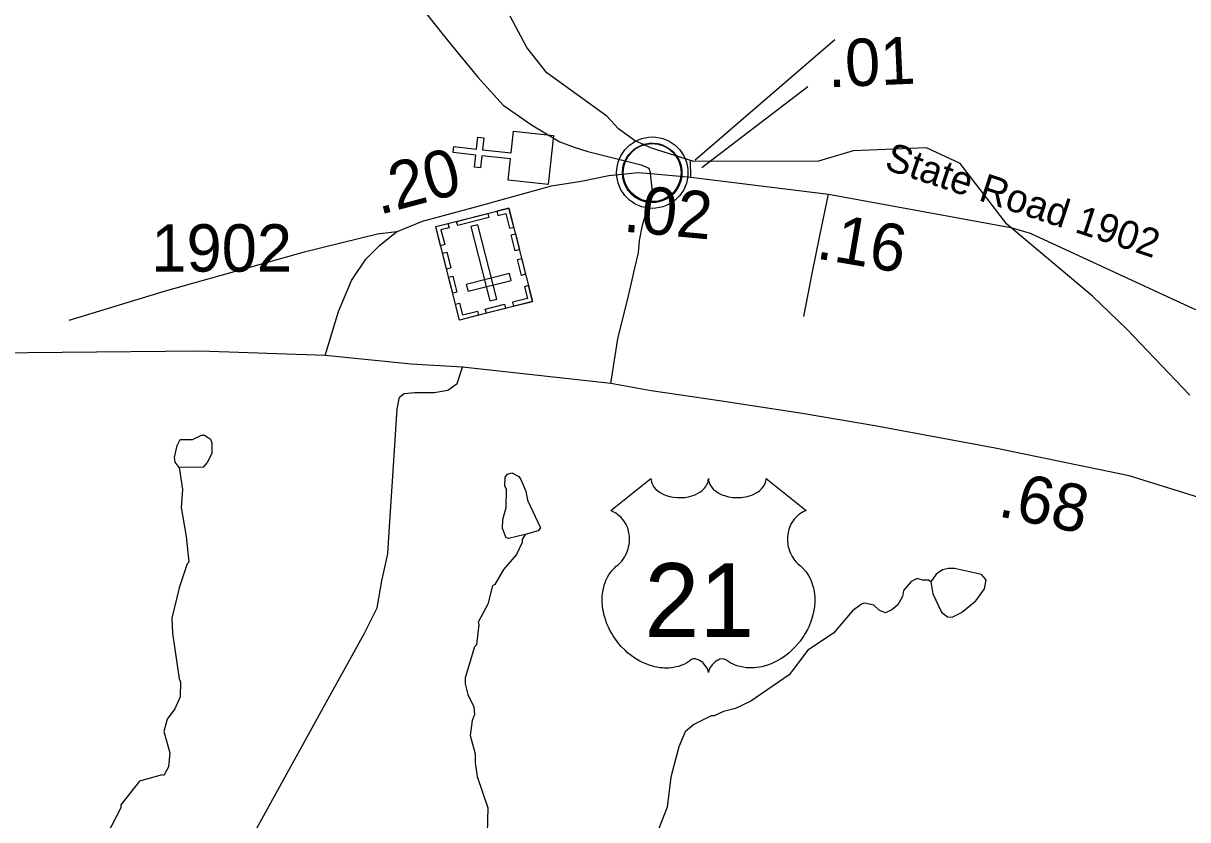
# Model space of a CAD drawing. Extents: x 1248224 to 1454986, y 825081 to 985870.
# Drawn here: x 1430022 to 1433099, y 956138 to 958242 of the extents above; entities that cross this region are included whole.
import ezdxf

# ---------------------------------------------------------------- set-up
doc = ezdxf.new("R2010")
doc.units = 0
for name, color, linetype in [('Exist Boundary Political CountyLine', 7, 'Continuous'), ('Exist Civil Demographics Community CELL', 7, 'Continuous'), ('Exist Cultural Cemetery CELL', 7, 'Continuous'), ('Exist Cultural Church CELL', 7, 'Continuous'), ('Exist Hydrographic Misc Water Feature', 7, 'Continuous'), ('Exist Road Non-System Type 51', 7, 'Continuous'), ('Exist Road Primary US Attributed', 7, 'Continuous'), ('Exist Road Primary US Mileage Hundredths English Label', 7, 'Continuous'), ('Exist Road Primary US Shield CELL', 7, 'Continuous'), ('Exist Road Primary US Shield Number Label', 7, 'Continuous'), ('Exist Road Secondary Mileage Hundredths English Label', 7, 'Continuous'), ('Exist Road Secondary Type 51 Attributed', 7, 'Continuous'), ('Exist Road Secondary Type 51 Label', 7, 'Continuous'), ('Exist Road Secondary Type 51 Number Label', 7, 'Continuous')]:
    doc.layers.add(name, color=color, linetype=linetype)

msp = doc.modelspace()

# ---------------------------------------------------------------- linework, layer by layer
at = {"layer": 'Exist Boundary Political CountyLine'}
msp.add_lwpolyline([(1433105.3, 957259.9), (1432937.3, 957435.2), (1432847.3, 957521.2), (1432621.2, 957711.9), (1432497.9, 957871.8), (1432408.7, 957913.6), (1432215, 957904.9), (1432123.5, 957878.1), (1431794.2, 957877.1), (1431682.2, 957912.4), (1431637.2, 957932.4), (1431595.2, 957963.2), (1431564.2, 957996.4), (1431405.8, 958111.4), (1431353.1, 958178.5), (1431308.8, 958261.4)], dxfattribs=at)
at = {"layer": 'Exist Civil Demographics Community CELL'}
msp.add_lwpolyline([(1431606.8, 957859.9), (1431607.8, 957865.5), (1431609.6, 957872.1), (1431612.5, 957879.3), (1431615.5, 957885), (1431618.8, 957890.7), (1431622.6, 957895.9), (1431626.5, 957900.2), (1431631.1, 957904.8), (1431636.6, 957909.4), (1431642.1, 957913.1), (1431646.9, 957915.9), (1431652, 957918.4), (1431657.5, 957920.7), (1431663.1, 957922.5), (1431667.4, 957923.7), (1431672.3, 957924.4), (1431676.4, 957925.1), (1431682.8, 957925.4), (1431687.2, 957925.3), (1431692.9, 957925), (1431697.8, 957924.3), (1431702.7, 957923.3), (1431707.7, 957921.9), (1431712.8, 957920), (1431719.5, 957917), (1431725.8, 957913.5), (1431730.8, 957910), (1431736, 957906), (1431739.3, 957902.8), (1431743.4, 957898.5), (1431747.3, 957893.8), (1431750.4, 957889.2), (1431753.5, 957884.2), (1431755.9, 957879), (1431758, 957874), (1431759.5, 957869), (1431760.8, 957864.4), (1431761.9, 957858.3), (1431762.5, 957853.6), (1431762.8, 957847.6), (1431762.6, 957841.9), (1431762.1, 957836.2), (1431761.1, 957830.7), (1431759.5, 957824.5), (1431757.6, 957818.7), (1431755.3, 957813.6), (1431752.1, 957807.6), (1431748.8, 957802.3), (1431745.4, 957797.6), (1431741.2, 957792.9), (1431735.9, 957787.9), (1431730.9, 957783.8), (1431725.9, 957780.3), (1431721.5, 957777.8), (1431714.7, 957774.6), (1431707.6, 957771.9), (1431701.6, 957770.4), (1431695, 957769.1), (1431690.6, 957768.6), (1431686.1, 957768.4), (1431680.5, 957768.4), (1431676.2, 957768.8), (1431670.6, 957769.5), (1431664.7, 957770.8), (1431660.1, 957772.1), (1431654.9, 957774), (1431650.3, 957776), (1431646.4, 957778.2), (1431639.6, 957782.3), (1431634, 957786.6), (1431629.1, 957791.1), (1431624.7, 957795.9), (1431621.5, 957799.9), (1431618.5, 957804.1), (1431614.4, 957811.2), (1431612.7, 957814.7), (1431611, 957818.7), (1431608.4, 957826.9), (1431606.8, 957834), (1431606.2, 957839.1), (1431605.8, 957845.5), (1431605.8, 957850.1), (1431606.3, 957856.6)], close=True, dxfattribs=at)
for centre, radius in [((1431684.5, 957847.5), 94.3), ((1431684.2, 957847.8), 76.7)]:
    msp.add_circle(centre, radius, dxfattribs=at)
at = {"layer": 'Exist Cultural Cemetery CELL'}
for points in [[(1431368, 957507.2), (1431175.1, 957458.2), (1431112.4, 957705), (1431305.4, 957754)], [(1431252.5, 957728.8), (1431170.3, 957707.9), (1431167.5, 957718.9), (1431249.7, 957739.8)], [(1431273.4, 957745.8), (1431276.2, 957734.7), (1431297.5, 957740.1), (1431307.5, 957700.9), (1431318.2, 957703.7), (1431305.5, 957754)], [(1431144.6, 957713.2), (1431147.4, 957702.1), (1431126.1, 957696.7), (1431136, 957657.5), (1431125.2, 957654.7), (1431112.4, 957705)], [(1431255.2, 957508.8), (1431273.3, 957513.4), (1431223.4, 957709.9), (1431205.3, 957705.4)], [(1431322.7, 957686.2), (1431333.3, 957644.3), (1431322.3, 957641.5), (1431311.6, 957683.4)], [(1431141.2, 957637.8), (1431151.9, 957595.8), (1431140.9, 957593), (1431130.2, 957635)], [(1431339.2, 957621.1), (1431349.8, 957579.1), (1431338.8, 957576.3), (1431328.1, 957618.3)], [(1431157.4, 957573.9), (1431168.1, 957531.9), (1431157.1, 957529.1), (1431146.4, 957571.1)], [(1431311.8, 957563.1), (1431307.2, 957581.2), (1431193, 957552.3), (1431197.6, 957534.2)], [(1431357.4, 957549.2), (1431346.4, 957546.4), (1431354.3, 957515.2), (1431315, 957505.2), (1431317.7, 957494.5), (1431368, 957507.2)], [(1431164.4, 957500.3), (1431175.4, 957503), (1431183.3, 957471.8), (1431222.6, 957481.8), (1431225.3, 957471), (1431175, 957458.3)], [(1431296.3, 957489), (1431246, 957476.3), (1431243.2, 957487.3), (1431293.5, 957500.1)]]:
    msp.add_lwpolyline(points, close=True, dxfattribs=at)
at = {"layer": 'Exist Cultural Church CELL'}
msp.add_lwpolyline([(1431303.4, 957827.4), (1431309.5, 957884), (1431233.8, 957892.3), (1431230.3, 957860.5), (1431214.4, 957862.2), (1431217.9, 957894), (1431158.1, 957900.5), (1431159.9, 957916.4), (1431219.7, 957909.9), (1431223.1, 957941.7), (1431239, 957940), (1431235.5, 957908.2), (1431311.2, 957899.9), (1431317.6, 957957.2), (1431423.4, 957945.7), (1431409.3, 957815.9)], close=True, dxfattribs=at)
at = {"layer": 'Exist Hydrographic Misc Water Feature'}
for points in [[(1430434.5, 957069.1), (1430424, 957083.2), (1430422.2, 957095.3), (1430428.8, 957127.2), (1430437.1, 957143.1), (1430469.1, 957142.5), (1430493.3, 957154.1), (1430501.3, 957153.9), (1430517, 957143.6), (1430520.9, 957133.6), (1430520.4, 957105.6), (1430508, 957081.8), (1430497.8, 957069.9), (1430434.5, 957069.1)], [(1430434.5, 957069.1), (1430442.8, 957010.8), (1430439.9, 956963), (1430452.7, 956886.7), (1430459.4, 956818.5), (1430455, 956814.6), (1430434.3, 956750.9), (1430414.9, 956671.2), (1430416.3, 956631.2), (1430434.1, 956510.7), (1430438, 956502.7), (1430437.3, 956462.6), (1430422.7, 956431), (1430402.7, 956404.3), (1430394.2, 956371.4), (1430409.2, 956315.4), (1430405.9, 956278.4), (1430393.7, 956255.3), (1430389.7, 956257.1), (1430329.4, 956240.6), (1430280.3, 956177.4), (1430280.2, 956169.4), (1430243, 956098.1)], [(1431348.9, 956891.9), (1431304.5, 956881.1), (1431298.6, 956883.3), (1431289, 956907.5), (1431289.4, 956931.5), (1431298, 956963.4), (1431298.8, 957011.4), (1431294.9, 957019.5), (1431295.3, 957043.4), (1431301.5, 957051.3), (1431313.6, 957055.1), (1431331.4, 957044.8), (1431337.2, 957036.7), (1431350.7, 957006.4), (1431354.3, 956982.3), (1431389, 956909.6), (1431382.9, 956901.8), (1431348.9, 956891.9)], [(1431348.9, 956891.9), (1431340.5, 956878.5), (1431340.3, 956870.5), (1431325.8, 956838.8), (1431291.1, 956799.3), (1431268.5, 956759.8), (1431262.4, 956755.9), (1431249.5, 956708.1), (1431224.7, 956660.5), (1431226.2, 956653.6), (1431219.7, 956600.5), (1431214.5, 956595.2), (1431190.1, 956513.1), (1431189.9, 956497.1), (1431197.4, 956468.9), (1431212.8, 956436.6), (1431214.5, 956416.5), (1431208.2, 956400.6), (1431203.6, 956360.7), (1431216.7, 956312.4), (1431216.3, 956288.4), (1431221.6, 956252.4), (1431249.8, 956170.1), (1431248.2, 956103.4)], [(1432420.5, 956766.8), (1432426, 956734.7), (1432449.1, 956686.2), (1432464.9, 956673.9), (1432476.9, 956673.7), (1432501.1, 956685.3), (1432539.7, 956716.7), (1432562.2, 956748.3), (1432566.6, 956772.2), (1432554.8, 956786.4), (1432483.2, 956801.7), (1432467.2, 956802), (1432451.1, 956798.3), (1432434.9, 956786.6), (1432420.5, 956766.8)], [(1432420.5, 956766.8), (1432414.6, 956770.9), (1432398.6, 956771.2), (1432384.7, 956775.5), (1432368.6, 956767.8), (1432348.2, 956744.2), (1432345.9, 956728.2), (1432333.5, 956706.3), (1432317.3, 956692.7), (1432301.1, 956685), (1432285.2, 956691.3), (1432269.5, 956705.5), (1432245.5, 956710), (1432237.5, 956708.1), (1432213.2, 956690.5), (1432163.4, 956631.1), (1432095.7, 956586.3), (1432045.9, 956521.5), (1431945.1, 956451.3), (1431904.7, 956432), (1431872.6, 956424.6), (1431848.4, 956413), (1431840.4, 956413.2), (1431794, 956390), (1431771.7, 956370.4), (1431754.9, 956330.7), (1431733.6, 956251), (1431724.2, 956171.2), (1431690.8, 956087.7)]]:
    msp.add_lwpolyline(points, dxfattribs=at)
at = {"layer": 'Exist Road Non-System Type 51'}
for points in [[(1431575.1, 957290.3), (1431593.3, 957408.3), (1431621.8, 957522.2), (1431638.1, 957595.4), (1431648.2, 957636.1), (1431650.3, 957668.7), (1431658.4, 957709.3), (1431684.8, 957798.8), (1431680.1, 957845.4)], [(1432084.7, 957467.4), (1432107.1, 957581.3), (1432127.4, 957681), (1432149.8, 957790.8)], [(1431009, 957691.4), (1430958.1, 957684.8), (1430765, 957638), (1430397.1, 957534.3), (1430143, 957457)], [(1430173.1, 955171.7), (1430252.4, 955251.1), (1430287, 955299.9), (1430301.2, 955354.8), (1430321.5, 955444.3), (1430360.1, 955544), (1430411, 955672.1), (1430494.3, 955836.9), (1430624.4, 956089.1), (1430819.3, 956441.9), (1430923, 956629), (1430957.5, 956698.2), (1430969.7, 956769.4), (1430986, 956840.6), (1430990.1, 956911.8), (1431000.2, 957073.3), (1431010.3, 957223.8), (1431016.4, 957254.3), (1431028.6, 957264.5), (1431057.1, 957266.5), (1431107.9, 957266.5), (1431144.5, 957272.6), (1431168.9, 957290.9), (1431183.1, 957333.6)]]:
    msp.add_lwpolyline(points, dxfattribs=at)
at = {"layer": 'Exist Road Primary US Attributed'}
for points in [[(1430820, 957365), (1430488.9, 957376.2), (1429851.2, 957369.5), (1429615, 957359.8), (1429555.1, 957355.9), (1429154.3, 957327.1), (1428755, 957298.2), (1428370.7, 957261.5), (1428126.2, 957242.2), (1427790.1, 957213.2), (1427477.9, 957190.1), (1427153.5, 957159.2), (1426870.3, 957137.9), (1426729.3, 957136), (1426601.8, 957151.5), (1426507.2, 957163), (1426424.2, 957184.3), (1426277.4, 957232.6), (1426096.7, 957303.3), (1426017.6, 957342.3)], [(1434328, 956588.9), (1434207, 956633.9), (1434071, 956686.2), (1433897.6, 956749), (1433674.9, 956831.3), (1433462.7, 956894.1), (1433247.8, 956952.1), (1432944.4, 957046.4), (1432590.9, 957119.4), (1432272.6, 957179.2), (1432080.5, 957211.7), (1431862.3, 957244.7), (1431681.5, 957271.6), (1431575.1, 957290.3), (1431183.1, 957333.6), (1431047.1, 957341.8), (1430820, 957365)]]:
    msp.add_lwpolyline(points, dxfattribs=at)
at = {"layer": 'Exist Road Primary US Shield CELL'}
msp.add_lwpolyline([(1431680.9, 957039.8), (1431681.2, 957035.4), (1431682.2, 957030.2), (1431683, 957027.5), (1431685.5, 957022.3), (1431689.5, 957016.2), (1431695.1, 957010.2), (1431701.5, 957005), (1431705.7, 957002.3), (1431713, 956998.4), (1431721.2, 956994.9), (1431730.4, 956992.3), (1431739.7, 956990.4), (1431750, 956989.3), (1431760.1, 956989.1), (1431771, 956989.9), (1431783, 956992.2), (1431788.6, 956993.7), (1431794.8, 956995.8), (1431800.6, 956998.2), (1431807, 957001.6), (1431812, 957004.8), (1431816, 957007.7), (1431821.7, 957013.1), (1431826.2, 957018.7), (1431828, 957021.9), (1431829.7, 957024.9), (1431831.9, 957031.3), (1431832.5, 957034.1), (1431833, 957040), (1431833.3, 957035.1), (1431833.8, 957032), (1431834.7, 957029), (1431835.9, 957025.8), (1431838.2, 957021.2), (1431840.7, 957017.5), (1431845.4, 957011.9), (1431848.4, 957009.1), (1431851.1, 957006.9), (1431858.3, 957002), (1431866.7, 956997.7), (1431870.9, 956995.9), (1431875.1, 956994.4), (1431880.5, 956992.7), (1431886.1, 956991.4), (1431891.7, 956990.5), (1431897.3, 956989.6), (1431903.1, 956989.2), (1431907.8, 956989.1), (1431913.6, 956989.1), (1431918.9, 956989.5), (1431924.4, 956990.1), (1431930.4, 956991.1), (1431935.2, 956992.2), (1431941.6, 956993.9), (1431947.4, 956995.9), (1431952.5, 956998.1), (1431959.1, 957001.6), (1431964.4, 957004.9), (1431968.3, 957008), (1431972.9, 957012.3), (1431977.3, 957017.4), (1431979.9, 957021.1), (1431981.7, 957024.9), (1431983.4, 957029), (1431984.5, 957033.2), (1431985, 957036.9), (1431985.1, 957040.1), (1432091.3, 956955.4), (1432088.8, 956954.5), (1432083.1, 956951.7), (1432078.5, 956949), (1432071.2, 956943.8), (1432068, 956941), (1432064.9, 956938), (1432062, 956934.9), (1432059.5, 956931.9), (1432056.4, 956927.7), (1432053.6, 956923.4), (1432050.9, 956918.7), (1432048.9, 956914.6), (1432045.7, 956906.1), (1432044.1, 956900.7), (1432043.1, 956896.1), (1432041.9, 956886.6), (1432041.5, 956882.1), (1432041.5, 956877.6), (1432041.8, 956872.9), (1432042.2, 956868.4), (1432043, 956863.7), (1432043.8, 956859.5), (1432045.1, 956854.4), (1432047, 956848.5), (1432049.3, 956842.8), (1432054.2, 956833.6), (1432060.4, 956824.2), (1432064.9, 956818.9), (1432069.3, 956814.4), (1432075.8, 956808.8), (1432079.4, 956805.7), (1432083.5, 956801.6), (1432090.1, 956793.9), (1432092.8, 956790.3), (1432095.6, 956786.2), (1432098.1, 956782), (1432100.6, 956777.4), (1432102.6, 956773.5), (1432106.3, 956764.4), (1432109, 956755.5), (1432110.3, 956750.9), (1432112.3, 956740.5), (1432113, 956735.3), (1432113.8, 956725.1), (1432113.9, 956712.8), (1432112.9, 956701.1), (1432110.7, 956687.5), (1432108.9, 956679.4), (1432106.1, 956669.9), (1432103.4, 956661.6), (1432098.6, 956649.5), (1432094.3, 956640.7), (1432088.7, 956630.4), (1432084.9, 956624.2), (1432080.4, 956617.6), (1432074.8, 956609.9), (1432068.3, 956601.7), (1432060.4, 956593.1), (1432054.1, 956586.8), (1432045.8, 956579.4), (1432040.8, 956575.2), (1432033.6, 956569.8), (1432023.8, 956563.3), (1432014.2, 956557.7), (1432006, 956553.5), (1431998.7, 956550.4), (1431989.3, 956546.8), (1431973.6, 956542.5), (1431967.9, 956541.3), (1431961.1, 956540.3), (1431954.7, 956539.6), (1431948.6, 956539.2), (1431940.3, 956539.2), (1431932.1, 956539.9), (1431924.3, 956541), (1431916.2, 956542.7), (1431907.7, 956545.2), (1431900, 956548.2), (1431892.3, 956552.1), (1431879.1, 956560.4), (1431875.3, 956562.4), (1431873.2, 956562.9), (1431868.1, 956563.2), (1431863.3, 956562.2), (1431858.4, 956560.2), (1431855.5, 956558.7), (1431851.5, 956556.1), (1431848.5, 956553.7), (1431844.9, 956550.2), (1431842.4, 956547.3), (1431840.5, 956545.1), (1431836.8, 956539.2), (1431835.4, 956536.5), (1431834.1, 956532.9), (1431832.9, 956527.6), (1431831.2, 956534.3), (1431829.2, 956538.7), (1431827, 956542.5), (1431824.6, 956545.8), (1431820.9, 956550.1), (1431817.6, 956553.3), (1431813.6, 956556.5), (1431809.3, 956559.1), (1431805.9, 956560.9), (1431802.7, 956562), (1431798.9, 956563), (1431795.8, 956563.2), (1431793.2, 956563.2), (1431789.7, 956562.4), (1431784.9, 956558.9), (1431780.3, 956555.8), (1431775.4, 956552.7), (1431769.4, 956549.5), (1431765.1, 956547.5), (1431760, 956545.5), (1431753.9, 956543.5), (1431747.4, 956541.8), (1431740.7, 956540.5), (1431734.8, 956539.6), (1431728.5, 956539), (1431722.8, 956538.8), (1431716.8, 956538.9), (1431711.2, 956539.3), (1431704.7, 956539.9), (1431696.7, 956541.1), (1431690.1, 956542.6), (1431683, 956544.5), (1431675.8, 956546.7), (1431668.1, 956549.7), (1431658.4, 956553.9), (1431651.7, 956557.3), (1431641.1, 956563.4), (1431628.7, 956572), (1431619.3, 956579.6), (1431612.4, 956585.8), (1431602.3, 956596.1), (1431596.4, 956602.9), (1431587.1, 956614.9), (1431581.1, 956623.7), (1431577.2, 956630.1), (1431571.6, 956640.4), (1431568.5, 956646.8), (1431564.5, 956656.2), (1431561.3, 956664.8), (1431558.7, 956673), (1431557.2, 956678.2), (1431555.2, 956687.3), (1431554, 956693.8), (1431552.8, 956702.7), (1431552.2, 956712), (1431552, 956720.6), (1431552.3, 956727.8), (1431553.1, 956736.1), (1431554.5, 956745), (1431556.2, 956752.6), (1431557.7, 956758), (1431560, 956764.7), (1431563, 956772), (1431566.5, 956779.1), (1431569.8, 956784.9), (1431574, 956791.2), (1431578.2, 956796.5), (1431583.6, 956802.4), (1431589.3, 956807.8), (1431594.4, 956812), (1431600.6, 956818.1), (1431603.8, 956821.7), (1431607.6, 956826.8), (1431610.7, 956831.5), (1431613.2, 956835.7), (1431616.4, 956841.9), (1431618.3, 956846.6), (1431620.8, 956853.7), (1431622, 956858.8), (1431623.3, 956865.2), (1431624.1, 956871.3), (1431624.4, 956878.9), (1431624.2, 956885.2), (1431623.4, 956892.6), (1431622, 956899.6), (1431620.4, 956905.7), (1431617.7, 956912.8), (1431615.3, 956917.9), (1431611.2, 956924.9), (1431606.7, 956931.4), (1431602, 956936.6), (1431597.3, 956941.4), (1431592.8, 956944.9), (1431588.5, 956947.9), (1431583.1, 956951.2), (1431577.9, 956953.8), (1431574.6, 956955.1)], close=True, dxfattribs=at)
at = {"layer": 'Exist Road Secondary Type 51 Attributed'}
for points in [[(1430159.9, 959277.1), (1430269.6, 959209.2), (1430347.9, 959166.6), (1430428.6, 959105.1), (1430501.1, 959021.6), (1430585.1, 958931.9), (1430663.4, 958826.1), (1430749.6, 958702.5), (1430766.4, 958678.3), (1430830.8, 958598.9), (1430936.7, 958472.6), (1430985.2, 958399.8), (1431052.9, 958311.7), (1431145.6, 958194.2), (1431223.3, 958099.5), (1431290, 958025.6), (1431365, 957974.2), (1431440.3, 957928.6), (1431477.9, 957915.2), (1431513.9, 957903.9), (1431655.4, 957868.3), (1431675.6, 957859.3), (1431680.1, 957845.4)], [(1431786.4, 957835.7), (1431785.3, 957879.9)], [(1430820, 957365), (1430855.7, 957481.1), (1430889.7, 957562.5), (1430927.6, 957619.4), (1430963.6, 957655.4), (1431009, 957691.4), (1431077.1, 957719.8), (1431234.3, 957761.5), (1431417.9, 957812.6), (1431496.7, 957824.9), (1431569.4, 957840.4), (1431647.1, 957848.4), (1431680.1, 957845.4)], [(1431680.1, 957845.4), (1431786.4, 957835.7)], [(1431786.4, 957835.7), (1432149.8, 957790.8), (1432631.7, 957703.1), (1432682.9, 957688.1), (1433113.7, 957489.2), (1433188.9, 957461.4), (1433297.1, 957431.1), (1433670.5, 957359.8), (1433817.8, 957342.6), (1433932.6, 957338.7), (1434013, 957345.3), (1434031, 957351.2)]]:
    msp.add_lwpolyline(points, dxfattribs=at)
at = {"layer": 'Exist Road Secondary Type 51 Label'}
msp.add_lwpolyline([(1432095.5, 958074), (1431815.2, 957860.7)], dxfattribs=at)
at = {"layer": 'Exist Road Secondary Type 51 Number Label'}
msp.add_line((1431797.9, 957881.1), (1432167.2, 958199.5), dxfattribs=at)

# ---------------------------------------------------------------- texts
at = {"layer": 'Exist Road Primary US Mileage Hundredths English Label'}
msp.add_text('.68', height=125, rotation=348.3233, dxfattribs=at).set_placement((1432594.8, 956940.7))
at = {"layer": 'Exist Road Primary US Shield Number Label'}
msp.add_text('21', height=195, dxfattribs=at).set_placement((1431663.8, 956621))
at = {"layer": 'Exist Road Secondary Mileage Hundredths English Label'}
for s, rotation, p in [('.01', 2.4792, (1432149.9, 958072.8)), ('.20', 14.8565, (1430962.6, 957735.7)), ('.02', 354.7753, (1431605.5, 957692.2)), ('.16', 350.2863, (1432114.5, 957621.3))]:
    msp.add_text(s, height=125, rotation=rotation, dxfattribs=at).set_placement(p)
at = {"layer": 'Exist Road Secondary Type 51 Label'}
msp.add_text('State Road 1902', height=75, rotation=341.6944, dxfattribs=at).set_placement((1432294.9, 957857.8))
at = {"layer": 'Exist Road Secondary Type 51 Number Label'}
msp.add_text('1902', height=125, dxfattribs=at).set_placement((1430360.7, 957586.2))

doc.saveas('drawing.dxf')
